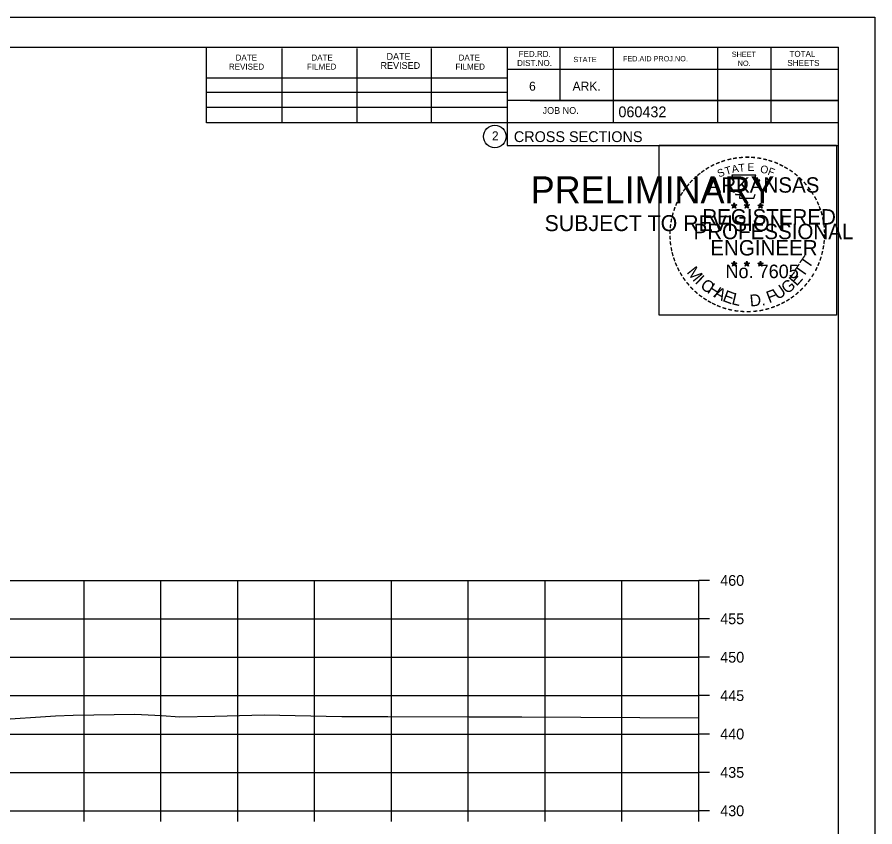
# Model space of a CAD drawing. Extents: x 1538688 to 1540766, y 656250 to 671912.
# Drawn here: x 1538909.5 to 1539021.1, y 656445.8 to 656551.2 of the extents above; entities that cross this region are included whole.
import ezdxf

# ---------------------------------------------------------------- set-up
doc = ezdxf.new("R2010")
doc.units = 0
doc.layers.add('19', color=7, linetype='Continuous')

msp = doc.modelspace()

# ---------------------------------------------------------------- linework, layer by layer
at = {"layer": '19'}
for p, q in [((1538687.78, 656551.23), (1539021.11, 656551.23)), ((1538700.18, 656547.34), (1539016.36, 656547.34)), ((1538934.1, 656537.46), (1538934.1, 656547.34)), ((1538943.96, 656537.46), (1538943.96, 656547.14)), ((1538953.72, 656537.46), (1538953.72, 656547.14)), ((1538963.4, 656537.46), (1538963.4, 656547.14)), ((1538973.26, 656547.34), (1538973.26, 656534.54)), ((1538980.1, 656547.34), (1538980.1, 656540.4)), ((1538987.04, 656547.34), (1538987.04, 656537.46)), ((1539000.62, 656547.34), (1539000.62, 656537.46)), ((1539007.56, 656547.34), (1539007.56, 656537.46)), ((1539016.36, 656341.88), (1539016.36, 656547.34)), ((1539016.36, 656544.4), (1538973.26, 656544.4)), ((1539016.36, 656544.42), (1539016.36, 656544.42)), ((1538934.1, 656543.32), (1538973.26, 656543.32)), ((1538934.1, 656541.46), (1538973.26, 656541.46)), ((1539016.36, 656540.4), (1538973.26, 656540.4)), ((1538976.22, 656540.4), (1539016.36, 656540.4)), ((1538934.1, 656537.46), (1538934.1, 656539.52)), ((1538934.1, 656539.52), (1538973.26, 656539.52)), ((1539016.36, 656537.46), (1538934.1, 656537.46)), ((1538973.26, 656534.54), (1539016.36, 656534.54)), ((1539002.44, 656526.79), (1539002.79, 656526.68)), ((1539002.44, 656526.79), (1539002.69, 656526.74)), ((1539002.44, 656526.79), (1539002.68, 656526.66)), ((1539002.57, 656526.38), (1539002.79, 656526.68)), ((1539002.57, 656526.38), (1539002.7, 656526.62)), ((1539002.57, 656526.38), (1539002.79, 656526.6)), ((1539002.79, 656527.04), (1539002.75, 656526.79)), ((1539002.79, 656526.68), (1539002.79, 656527.04)), ((1539002.79, 656527.04), (1539002.84, 656526.79)), ((1539003.13, 656526.79), (1539002.79, 656526.68)), ((1539003, 656526.38), (1539002.79, 656526.68)), ((1539003, 656526.38), (1539002.79, 656526.59)), ((1539003.13, 656526.79), (1539002.85, 656526.74)), ((1539003, 656526.38), (1539002.86, 656526.67)), ((1539003.13, 656526.79), (1539002.93, 656526.68)), ((1539004.11, 656526.79), (1539004.46, 656526.68)), ((1539004.11, 656526.79), (1539004.36, 656526.74)), ((1539004.11, 656526.79), (1539004.35, 656526.66)), ((1539004.24, 656526.38), (1539004.46, 656526.68)), ((1539004.24, 656526.38), (1539004.37, 656526.62)), ((1539004.24, 656526.38), (1539004.46, 656526.6)), ((1539004.46, 656527.04), (1539004.42, 656526.79)), ((1539004.46, 656526.68), (1539004.46, 656527.04)), ((1539004.46, 656527.04), (1539004.51, 656526.79)), ((1539004.8, 656526.79), (1539004.46, 656526.68)), ((1539004.67, 656526.38), (1539004.46, 656526.68)), ((1539004.67, 656526.38), (1539004.46, 656526.59)), ((1539004.8, 656526.79), (1539004.52, 656526.74)), ((1539004.67, 656526.38), (1539004.53, 656526.67)), ((1539004.8, 656526.79), (1539004.6, 656526.68)), ((1539005.87, 656526.77), (1539006.22, 656526.66)), ((1539005.87, 656526.77), (1539006.13, 656526.73)), ((1539005.87, 656526.77), (1539006.11, 656526.65)), ((1539006.01, 656526.37), (1539006.22, 656526.66)), ((1539006.01, 656526.37), (1539006.13, 656526.61)), ((1539006.01, 656526.37), (1539006.22, 656526.58)), ((1539006.22, 656527.03), (1539006.18, 656526.78)), ((1539006.22, 656526.66), (1539006.22, 656527.03)), ((1539006.22, 656527.03), (1539006.27, 656526.78)), ((1539006.57, 656526.77), (1539006.22, 656526.66)), ((1539006.43, 656526.37), (1539006.22, 656526.66)), ((1539006.43, 656526.37), (1539006.22, 656526.58)), ((1539006.57, 656526.77), (1539006.28, 656526.73)), ((1539006.43, 656526.37), (1539006.3, 656526.66)), ((1539006.57, 656526.77), (1539006.36, 656526.67)), ((1539002.78, 656519.47), (1539002.74, 656519.22)), ((1539002.78, 656519.1), (1539002.78, 656519.47)), ((1539002.78, 656519.47), (1539002.83, 656519.22)), ((1539004.45, 656519.47), (1539004.41, 656519.22)), ((1539004.45, 656519.1), (1539004.45, 656519.47)), ((1539004.45, 656519.47), (1539004.5, 656519.22)), ((1539006.22, 656519.46), (1539006.18, 656519.21)), ((1539006.22, 656519.09), (1539006.22, 656519.46)), ((1539006.22, 656519.46), (1539006.27, 656519.21)), ((1539002.43, 656519.21), (1539002.78, 656519.1)), ((1539002.43, 656519.21), (1539002.69, 656519.17)), ((1539002.43, 656519.21), (1539002.67, 656519.09)), ((1539002.57, 656518.81), (1539002.78, 656519.1)), ((1539002.57, 656518.81), (1539002.69, 656519.05)), ((1539002.57, 656518.81), (1539002.78, 656519.02)), ((1539003.13, 656519.21), (1539002.78, 656519.1)), ((1539003, 656518.81), (1539002.78, 656519.1)), ((1539003, 656518.81), (1539002.78, 656519.02)), ((1539003.13, 656519.21), (1539002.84, 656519.16)), ((1539003, 656518.81), (1539002.86, 656519.1)), ((1539003.13, 656519.21), (1539002.93, 656519.11)), ((1539004.1, 656519.21), (1539004.45, 656519.1)), ((1539004.1, 656519.21), (1539004.36, 656519.17)), ((1539004.1, 656519.21), (1539004.34, 656519.09)), ((1539004.24, 656518.81), (1539004.45, 656519.1)), ((1539004.24, 656518.81), (1539004.36, 656519.05)), ((1539004.24, 656518.81), (1539004.45, 656519.02)), ((1539004.8, 656519.21), (1539004.45, 656519.1)), ((1539004.67, 656518.81), (1539004.45, 656519.1)), ((1539004.67, 656518.81), (1539004.45, 656519.02)), ((1539004.8, 656519.21), (1539004.51, 656519.16)), ((1539004.67, 656518.81), (1539004.53, 656519.1)), ((1539004.8, 656519.21), (1539004.6, 656519.11)), ((1539005.87, 656519.2), (1539006.22, 656519.09)), ((1539005.87, 656519.2), (1539006.12, 656519.16)), ((1539005.87, 656519.2), (1539006.11, 656519.08)), ((1539006, 656518.8), (1539006.22, 656519.09)), ((1539006, 656518.8), (1539006.13, 656519.04)), ((1539006, 656518.8), (1539006.22, 656519.01)), ((1539006.57, 656519.2), (1539006.22, 656519.09)), ((1539006.43, 656518.8), (1539006.22, 656519.09)), ((1539006.43, 656518.8), (1539006.22, 656519.01)), ((1539006.57, 656519.2), (1539006.28, 656519.15)), ((1539006.43, 656518.8), (1539006.3, 656519.09)), ((1539006.57, 656519.2), (1539006.36, 656519.1)), ((1538718.18, 656477.88), (1538998.18, 656477.88)), ((1538918.18, 656447.88), (1538918.18, 656477.88)), ((1538928.18, 656447.88), (1538928.18, 656477.88)), ((1538938.18, 656447.88), (1538938.18, 656477.88)), ((1538948.18, 656447.88), (1538948.18, 656477.88)), ((1538958.18, 656447.88), (1538958.18, 656477.88)), ((1538968.18, 656447.88), (1538968.18, 656477.88)), ((1538978.18, 656447.88), (1538978.18, 656477.88)), ((1538988.18, 656447.88), (1538988.18, 656477.88)), ((1538998.18, 656447.88), (1538998.18, 656477.88)), ((1538998.18, 656447.88), (1538998.18, 656477.88)), ((1538999.58, 656477.88), (1538998.18, 656477.88)), ((1538718.18, 656472.88), (1538998.18, 656472.88)), ((1538999.58, 656472.88), (1538998.18, 656472.88)), ((1538718.18, 656467.88), (1538998.18, 656467.88)), ((1538999.58, 656467.88), (1538998.18, 656467.88)), ((1538718.18, 656462.88), (1538998.18, 656462.88)), ((1538999.58, 656462.88), (1538998.18, 656462.88)), ((1538718.18, 656457.88), (1538998.18, 656457.88)), ((1538999.58, 656457.88), (1538998.18, 656457.88)), ((1538718.18, 656452.88), (1538998.18, 656452.88)), ((1538999.58, 656452.88), (1538998.18, 656452.88)), ((1538718.18, 656447.88), (1538998.18, 656447.88)), ((1538718.18, 656447.88), (1538998.18, 656447.88)), ((1538918.18, 656446.48), (1538918.18, 656447.88)), ((1538928.18, 656446.48), (1538928.18, 656447.88)), ((1538938.18, 656446.48), (1538938.18, 656447.88)), ((1538948.18, 656446.48), (1538948.18, 656447.88)), ((1538958.18, 656446.48), (1538958.18, 656447.88)), ((1538968.18, 656446.48), (1538968.18, 656447.88)), ((1538978.18, 656446.48), (1538978.18, 656447.88)), ((1538988.18, 656446.48), (1538988.18, 656447.88)), ((1538998.18, 656446.48), (1538998.18, 656447.88)), ((1538999.58, 656447.88), (1538998.18, 656447.88))]:
    msp.add_line(p, q, dxfattribs=at)
for points in [[(1538687.77, 656551.23), (1539021.11, 656551.23), (1539021.11, 656337.9), (1538687.77, 656337.9)], [(1538993.03, 656534.57), (1539016.13, 656534.57), (1539016.13, 656512.42), (1538993.03, 656512.42)]]:
    msp.add_lwpolyline(points, close=True, dxfattribs=at)
for points in [[(1539002.48, 656530.66), (1539002.75, 656529.84)], [(1539005.99, 656529.74), (1539006.13, 656530.03), (1539005.45, 656530), (1539005.6, 656530.66), (1539002.48, 656530.66)], [(1539002.97, 656528.24), (1539002.97, 656528.15), (1539003.53, 656528.14), (1539003.48, 656527.66), (1539005.35, 656527.66), (1539005.55, 656528.2)], [(1539002.79, 656527.04), (1539003, 656526.38), (1539002.44, 656526.79), (1539003.13, 656526.79), (1539002.57, 656526.38), (1539002.79, 656527.04)], [(1539004.46, 656527.04), (1539004.67, 656526.38), (1539004.11, 656526.79), (1539004.8, 656526.79), (1539004.24, 656526.38), (1539004.46, 656527.04)], [(1539006.22, 656527.03), (1539006.43, 656526.37), (1539005.87, 656526.77), (1539006.57, 656526.77), (1539006.01, 656526.37), (1539006.22, 656527.03)], [(1539002.78, 656519.47), (1539003, 656518.81), (1539002.43, 656519.21), (1539003.13, 656519.21), (1539002.57, 656518.81), (1539002.78, 656519.47)], [(1539004.45, 656519.47), (1539004.67, 656518.81), (1539004.1, 656519.21), (1539004.8, 656519.21), (1539004.24, 656518.81), (1539004.45, 656519.47)], [(1539006.22, 656519.46), (1539006.43, 656518.8), (1539005.87, 656519.2), (1539006.57, 656519.2), (1539006, 656518.8), (1539006.22, 656519.46)], [(1538906.55, 656459.72), (1538914.44, 656460.26), (1538916.74, 656460.35), (1538924.78, 656460.46), (1538928.27, 656460.28), (1538930.65, 656460.11), (1538935.18, 656460.2), (1538941.63, 656460.36), (1538951.74, 656460.18), (1538957.7, 656460.16), (1538968.3, 656460.13), (1538975.14, 656460.12), (1538998.18, 656459.99)]]:
    msp.add_lwpolyline(points, dxfattribs=at)
for centre, radius in [((1538971.64, 656535.68), 1.47), ((1539002.79, 656526.68), 0.172), ((1539002.79, 656526.68), 0.145), ((1539002.79, 656526.68), 0.116), ((1539002.79, 656526.68), 0.0991), ((1539002.79, 656526.68), 0.0747), ((1539002.79, 656526.68), 0.0495), ((1539002.79, 656526.68), 0.0296), ((1539004.46, 656526.68), 0.172), ((1539004.46, 656526.68), 0.145), ((1539004.46, 656526.68), 0.116), ((1539004.46, 656526.68), 0.0991), ((1539004.46, 656526.68), 0.0747), ((1539004.46, 656526.68), 0.0495), ((1539004.46, 656526.68), 0.0296), ((1539006.22, 656526.66), 0.172), ((1539006.22, 656526.66), 0.145), ((1539006.22, 656526.66), 0.116), ((1539006.22, 656526.66), 0.0991), ((1539006.22, 656526.66), 0.0747), ((1539006.22, 656526.66), 0.0495), ((1539006.22, 656526.66), 0.0296), ((1539002.78, 656519.1), 0.172), ((1539002.78, 656519.1), 0.145), ((1539002.78, 656519.1), 0.116), ((1539002.78, 656519.1), 0.0991), ((1539002.78, 656519.1), 0.0747), ((1539002.78, 656519.1), 0.0495), ((1539002.78, 656519.1), 0.0296), ((1539004.45, 656519.1), 0.172), ((1539004.45, 656519.1), 0.145), ((1539004.45, 656519.1), 0.116), ((1539004.45, 656519.1), 0.0991), ((1539004.45, 656519.1), 0.0747), ((1539004.45, 656519.1), 0.0495), ((1539004.45, 656519.1), 0.0296), ((1539006.22, 656519.09), 0.172), ((1539006.22, 656519.09), 0.145), ((1539006.22, 656519.09), 0.116), ((1539006.22, 656519.09), 0.0991), ((1539006.22, 656519.09), 0.0747), ((1539006.22, 656519.09), 0.0495), ((1539006.22, 656519.09), 0.0296)]:
    msp.add_circle(centre, radius, dxfattribs=at)

# ---------------------------------------------------------------- texts
for s, height, rotation, p in [('DATE', 0.782, 360, (1538937.9, 656545.58)), ('DATE', 0.782, 360, (1538947.76, 656545.58)), ('DATE', 0.879, 360, (1538957.54, 656545.68)), ('DATE', 0.782, 360, (1538966.92, 656545.58)), ('FED.RD.', 0.782, 360, (1538974.74, 656546.06)), ('SHEET', 0.684, 360, (1539002.48, 656546.06)), ('TOTAL', 0.782, 360, (1539010, 656546.06)), ('REVISED', 0.782, 360, (1538937.02, 656544.4)), ('FILMED', 0.782, 360, (1538947.18, 656544.4)), ('REVISED', 0.879, 360, (1538956.76, 656544.5)), ('FILMED', 0.782, 360, (1538966.52, 656544.4)), ('DIST.NO.', 0.782, 360, (1538974.54, 656544.88)), ('STATE', 0.684, 360, (1538981.86, 656545.38)), ('FED.AID PROJ.NO.', 0.684, 360, (1538988.32, 656545.48)), ('NO.', 0.684, 360, (1539003.26, 656544.88)), ('SHEETS', 0.782, 360, (1539009.72, 656544.88)), ('6', 1.17, 360, (1538976.1, 656541.66)), ('ARK.', 1.172, 360, (1538981.76, 656541.66)), ('JOB NO.', 0.879, 360, (1538977.86, 656538.64)), ('060432', 1.4, 360, (1538987.73, 656538.2)), ('2', 1.17, 360, (1538971.26, 656535.19)), ('CROSS SECTIONS', 1.4, 360, (1538974.12, 656534.97)), ('-', 1.6, 13.6301, (1539001.98, 656532.03)), ('-', 1.6, 10.2193, (1539002.66, 656532.19)), ('-', 1.6, 5.8968, (1539003.38, 656532.3)), ('-', 1.6, 0.1862, (1539004.16, 656532.38)), ('-', 1.6, 357.743, (1539004.88, 656532.36)), ('-', 1.6, 352.1617, (1539005.62, 656532.31)), ('-', 1.6, 347.2049, (1539006.34, 656532.19)), ('-', 1.6, 34.0636, (1538999.36, 656530.84)), ('-', 1.6, 28.7918, (1538999.96, 656531.21)), ('-', 1.6, 24.3072, (1539000.59, 656531.52)), ('-', 1.6, 19.1761, (1539001.23, 656531.79)), ('T', 1, 16.4036, (1539001.75, 656530.67)), ('A', 1, 11.2132, (1539002.57, 656530.92)), ('T', 1, 6.0228, (1539003.42, 656531.09)), ('E', 1, 0.8323, (1539004.53, 656531.2)), ('O', 1, 350.4515, (1539006.13, 656530.99)), ('-', 1.6, 342.3362, (1539006.98, 656532.04)), ('-', 1.6, 337.8551, (1539007.71, 656531.82)), ('-', 1.6, 334.1211, (1539008.34, 656531.54)), ('-', 1.6, 329.6409, (1539008.92, 656531.26)), ('-', 1.6, 38.9507, (1538998.31, 656530.06)), ('-', 1.6, 36.2317, (1538998.79, 656530.44)), ('S', 1, 21.594, (1539000.83, 656530.34)), ('F', 1, 340.0707, (1539007.09, 656530.76)), ('-', 1.6, 325.8627, (1539009.57, 656530.9)), ('-', 1.6, 320.5297, (1539010.18, 656530.47)), ('PRELIMINARY', 3.5, 360, (1538976.31, 656527)), ('-', 1.6, 50.6142, (1538997.03, 656528.68)), ('-', 1.6, 48.423, (1538997.43, 656529.17)), ('-', 1.6, 42.9622, (1538997.88, 656529.65)), ('ARKANSAS', 2, 360, (1538999.33, 656528.38)), ('-', 1.6, 315.5786, (1539010.77, 656529.99)), ('-', 1.6, 309.8797, (1539011.34, 656529.44)), ('DWB', 0.01, 360, (1538977.06, 656528.85)), ('-', 1.6, 58.0706, (1538996.29, 656527.59)), ('-', 1.6, 54.2325, (1538996.61, 656528.11)), ('-', 1.6, 306.6522, (1539011.87, 656528.83)), ('-', 1.4, 303.6753, (1539012.35, 656528.27)), ('-', 1.6, 62.8713, (1538995.97, 656526.97)), ('-', 1.6, 299.6684, (1539012.67, 656527.66)), ('-', 1.6, 294.6628, (1539013, 656527.05)), ('-', 1.6, 72.3945, (1538995.5, 656525.73)), ('-', 1.6, 67.7743, (1538995.72, 656526.36)), ('REGISTERED', 2, 360, (1538998.65, 656524.23)), ('DWB', 0.01, 360, (1539002.77, 656526.67)), ('DWB', 0.01, 360, (1539004.44, 656526.67)), ('DWB', 0.01, 360, (1539006.21, 656526.66)), ('-', 1.6, 290.5728, (1539013.25, 656526.47)), ('SUBJECT TO REVISION', 2.0751, 360, (1538978.12, 656523.37)), ('-', 1.6, 81.2013, (1538995.17, 656524.31)), ('-', 1.6, 75.461, (1538995.3, 656525.02)), ('-', 1.6, 285.1233, (1539013.49, 656525.89)), ('-', 1.6, 280.5493, (1539013.69, 656525.15)), ('-', 1.6, 85.1863, (1538995.09, 656523.61)), ('PROFESSIONAL', 2, 360, (1538997.51, 656522.32)), ('-', 1.6, 276.5962, (1539013.85, 656524.38)), ('-', 1.6, 89.0622, (1538995.07, 656522.91)), ('-', 1.6, 274.3301, (1539013.91, 656523.66)), ('-', 1.6, 269.9407, (1539013.94, 656523.03)), ('-', 1.6, 94.1959, (1538995.1, 656522.19)), ('-', 1.6, 98.9479, (1538995.17, 656521.52)), ('ENGINEER', 2, 360, (1538999.69, 656520.2)), ('-', 1.6, 263.5172, (1539013.93, 656522.36)), ('-', 1.6, 101.7149, (1538995.31, 656520.79)), ('-', 1.6, 105.4578, (1538995.47, 656520.19)), ('-', 1.6, 255.7626, (1539013.74, 656521.03)), ('-', 1.6, 260.9953, (1539013.85, 656521.71)), ('-', 1.6, 109.0874, (1538995.69, 656519.56)), ('T', 1.54, 55.055, (1539012.5, 656518.37)), ('-', 1.6, 252.8681, (1539013.56, 656520.31)), ('-', 1.6, 114.0643, (1538995.94, 656518.97)), ('-', 1.6, 115.7289, (1538996.24, 656518.35)), ('M', 1.54, 308.9175, (1538996.55, 656517.99)), ('No. 7605', 1.757, 360, (1539001.67, 656517.25)), ('DWB', 0.01, 360, (1539002.77, 656519.1)), ('DWB', 0.01, 360, (1539004.44, 656519.1)), ('DWB', 0.01, 360, (1539006.2, 656519.09)), ('T', 1.54, 55.055, (1539011.77, 656517.25)), ('-', 1.6, 244.6197, (1539013.08, 656519.01)), ('-', 1.6, 247.8887, (1539013.34, 656519.64)), ('-', 1.6, 120.4471, (1538996.6, 656517.76)), ('-', 1.6, 125.8934, (1538997, 656517.2)), ('I', 1.54, 316.4636, (1538997.6, 656516.67)), ('E', 1.54, 48.7313, (1539010.93, 656516.12)), ('-', 1.6, 233.8452, (1539012.28, 656517.6)), ('-', 1.6, 239.0712, (1539012.68, 656518.25)), ('-', 1.6, 130.7181, (1538997.47, 656516.65)), ('-', 1.6, 134.2238, (1538997.98, 656516.1)), ('C', 1.54, 324.0197, (1538998.27, 656516.05)), ('H', 1.54, 327.5342, (1538999.18, 656515.4)), ('U', 1.54, 34.4052, (1539008.47, 656514.37)), ('G', 1.54, 38.2173, (1539009.67, 656515.1)), ('-', 1.6, 231.2538, (1539011.85, 656517.04)), ('-', 1.6, 138.9338, (1538998.51, 656515.64)), ('-', 1.6, 144.6463, (1538999.06, 656515.23)), ('A', 1.54, 332.5513, (1539000.03, 656514.86)), ('E', 1.54, 339.2068, (1539001.19, 656514.3)), ('L', 1.54, 346.2929, (1539002.38, 656513.87)), ('D.', 1.54, 5.2602, (1539004.89, 656513.54)), ('F', 1.54, 20.8202, (1539007.34, 656513.97)), ('-', 1.6, 215.7363, (1539010.3, 656515.49)), ('-', 1.6, 221.0851, (1539010.85, 656515.96)), ('-', 1.6, 225.7653, (1539011.37, 656516.47)), ('-', 1.6, 148.0898, (1538999.63, 656514.86)), ('-', 1.6, 151.5704, (1539000.2, 656514.54)), ('-', 1.6, 154.6002, (1539000.73, 656514.29)), ('-', 1.6, 204.2516, (1539008.59, 656514.44)), ('-', 1.6, 207.3568, (1539009.21, 656514.76)), ('-', 1.6, 212.2491, (1539009.77, 656515.1)), ('-', 1.6, 158.5612, (1539001.35, 656514.04)), ('-', 1.6, 162.7983, (1539002.04, 656513.82)), ('-', 1.6, 167.5555, (1539002.75, 656513.66)), ('-', 1.6, 173.1155, (1539003.52, 656513.55)), ('-', 1.6, 176.5183, (1539004.27, 656513.5)), ('-', 1.6, 181.5918, (1539005.02, 656513.52)), ('-', 1.6, 185.8167, (1539005.83, 656513.59)), ('-', 1.6, 191.2858, (1539006.56, 656513.72)), ('-', 1.6, 195.4743, (1539007.29, 656513.92)), ('-', 1.6, 200.7184, (1539007.97, 656514.17))]:
    msp.add_text(s, height=height, rotation=rotation, dxfattribs=at).set_placement(p)
for s, p in [('460', (1539000.98, 656477.18)), ('455', (1539000.98, 656472.18)), ('450', (1539000.98, 656467.18)), ('445', (1539000.98, 656462.18)), ('440', (1539000.98, 656457.18)), ('435', (1539000.98, 656452.18)), ('430', (1539000.98, 656447.18))]:
    msp.add_text(s, height=1.4, dxfattribs=at).set_placement(p)

doc.saveas('drawing.dxf')
